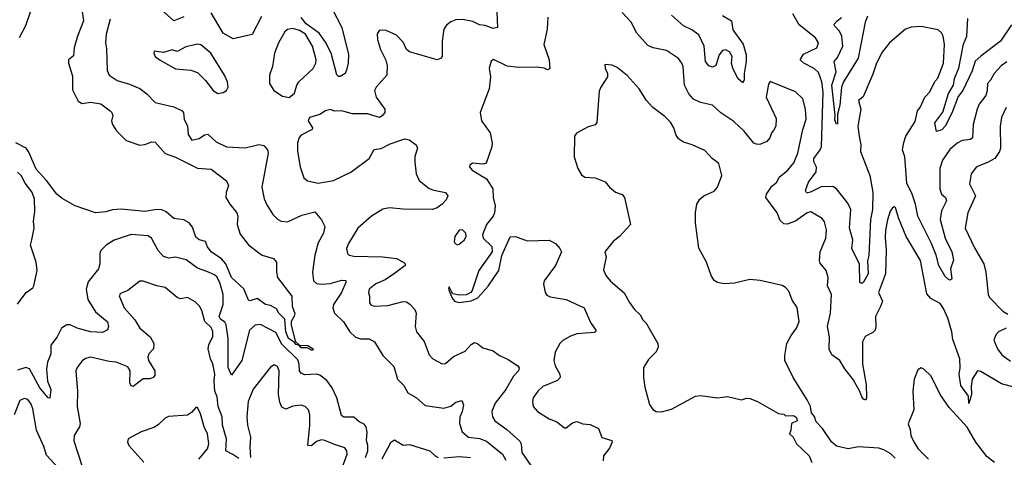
# Model space of a CAD drawing. Extents: x 1839239 to 1929705, y 762242 to 910352.
# Tile 407 of 429: x 1889368 to 1895163, y 889676 to 892251. Entities that reach past the tile are written whole.
import ezdxf

# ---------------------------------------------------------------- set-up
doc = ezdxf.new("R2010")
doc.units = 0

msp = doc.modelspace()

# ---------------------------------------------------------------- linework, layer by layer
at = {"layer": '0CON10XD'}
for points in [[(1889357.1, 892695), (1889369.4, 892605), (1889397.7, 892492.3), (1889408.8, 892465), (1889429.4, 892295), (1889402.5, 892215), (1889365.5, 892144.5)], [(1889732.7, 892325), (1889744.5, 892245), (1889707.7, 892155), (1889688.9, 892085), (1889685, 892037.5), (1889656.2, 892015), (1889654.4, 891995), (1889678.9, 891918.9), (1889678.3, 891838.3), (1889711.4, 891771.4), (1889735, 891758.1), (1889785, 891766.4), (1889845, 891755.9), (1889901.1, 891715), (1889911.1, 891705), (1889916.5, 891686.5), (1889907.5, 891655), (1889914.2, 891635), (1889938, 891598), (1889995, 891540.8), (1890075, 891511.9), (1890105, 891515.7), (1890145, 891533.1), (1890165, 891530.8), (1890223.6, 891463.6), (1890285, 891441.8), (1890415, 891376.9), (1890495, 891370.8), (1890585, 891303.1), (1890596.9, 891275), (1890582.5, 891235), (1890582.2, 891205), (1890604.2, 891165), (1890646.9, 891115), (1890651.9, 891095), (1890648.1, 891045), (1890665, 890990), (1890715, 890925.8), (1890775, 890878.8), (1890795, 890866.2), (1890862.5, 890845), (1890880, 890825), (1890879.4, 890765), (1890885.6, 890735), (1890969.2, 890625), (1890972, 890565), (1890987, 890523), (1890983.8, 890506.2), (1890966.2, 890475), (1890965.8, 890455), (1890990.3, 890360.3), (1891015, 890336.2), (1891065, 890333.8), (1891095.6, 890314.4), (1891093.3, 890306.7), (1891085, 890306), (1891060.9, 890320.9), (1891025, 890321.1), (1891014.2, 890334.2), (1890995, 890339.2), (1890983.8, 890353.8), (1890950.9, 890375), (1890934.3, 890415), (1890928.8, 890488.8), (1890893.8, 890525), (1890879.5, 890549.5), (1890845, 890568.8), (1890815, 890576), (1890765, 890610.6), (1890725, 890597.5), (1890715, 890600), (1890687.3, 890667.3), (1890615, 890733.8), (1890581.8, 890815), (1890555, 890843.3), (1890495, 890885.5), (1890472.7, 890915), (1890462, 890945), (1890425, 890955.7), (1890405, 890970.8), (1890385, 891030), (1890366.2, 891056.2), (1890335, 891072.9), (1890275, 891080.6), (1890229.8, 891119.7), (1890205, 891131.5), (1890175, 891134), (1890105, 891122.8), (1889964.8, 891135.2), (1889915, 891132.9), (1889875, 891120.6), (1889815, 891114.5), (1889695, 891155.1), (1889618.5, 891198.5), (1889585.9, 891225), (1889526.2, 891305), (1889465, 891370.9), (1889422.4, 891472.4), (1889405.4, 891495.4), (1889345, 891526.9)], [(1890335, 892267.5), (1890275, 892244.4), (1890145, 892360.9)], [(1892174.2, 892345), (1892180, 892205), (1892155, 892200), (1892107.4, 892217.4), (1892075, 892220), (1892035, 892241.2), (1891975, 892252.7), (1891935, 892250), (1891905, 892238.1), (1891880.2, 892219.8), (1891864.5, 892195.5), (1891854.1, 892124.1), (1891854, 892035), (1891845, 892022), (1891825, 892015.8), (1891662.3, 892062.3), (1891645.3, 892075.3), (1891625, 892118.9), (1891585, 892160.8), (1891525, 892187.1), (1891485, 892188.8), (1891472.3, 892167.7), (1891474.3, 892135), (1891491.9, 892075), (1891523.7, 892013.7), (1891531.2, 891981.2), (1891529.1, 891925), (1891465.6, 891855), (1891456.7, 891835), (1891465.6, 891795), (1891517.1, 891725), (1891517.8, 891705), (1891501.1, 891685), (1891485, 891676.2), (1891415, 891696.6), (1891325, 891696.4), (1891265, 891713.8), (1891223.6, 891713.6), (1891195, 891721.9), (1891168.8, 891715), (1891135, 891692.9), (1891074.2, 891675.8), (1891066.2, 891655), (1891091.2, 891615), (1891088.8, 891605), (1891025, 891571.2), (1891013, 891557), (1891003, 891527), (1891003.3, 891476.7), (1891018.9, 891385), (1891041.1, 891321.1), (1891062.4, 891302.4), (1891125, 891290), (1891215, 891305.4), (1891316.4, 891353.6), (1891424.4, 891435), (1891455, 891487.5), (1891495, 891492.2), (1891548.5, 891521.5), (1891635, 891550.8), (1891660, 891545), (1891702.5, 891515), (1891708.8, 891495), (1891694.5, 891445.5), (1891693.6, 891413.6), (1891701.5, 891345), (1891718.9, 891305), (1891778.1, 891258.1), (1891805, 891247.1), (1891874.3, 891234.3), (1891888.8, 891215), (1891878.7, 891191.3), (1891855, 891166.2), (1891825.6, 891144.4), (1891797.5, 891135), (1891625, 891136.6), (1891545, 891143.3), (1891505, 891135.7), (1891438.9, 891095), (1891358.5, 891025), (1891302.5, 890935), (1891292.5, 890905), (1891296.7, 890875), (1891307.5, 890865), (1891335, 890858.9), (1891505, 890856.2), (1891586.5, 890846.5), (1891626.2, 890825), (1891636, 890815), (1891636.2, 890805), (1891575, 890756.7), (1891519.1, 890720.9), (1891465, 890696.5), (1891425.6, 890665), (1891421.4, 890645), (1891427.5, 890625), (1891426.7, 890585), (1891435, 890573.8), (1891455, 890566), (1891535, 890569.4), (1891625, 890592.7), (1891645, 890590), (1891665, 890577.1), (1891694.3, 890545), (1891702.2, 890525), (1891696.7, 890445), (1891703.1, 890415), (1891747.8, 890357.8), (1891778.7, 890278.7), (1891798.8, 890255), (1891855, 890226.2), (1891875, 890228.8), (1891921.3, 890268.7), (1891989.1, 890300.9), (1892025, 890340.6), (1892045, 890351.9), (1892065, 890344.4), (1892095, 890321.1), (1892155, 890302.6), (1892192.9, 890275), (1892242.4, 890252.4), (1892300, 890215), (1892307, 890203), (1892304.7, 890185.3), (1892275, 890153.1), (1892228.8, 890075), (1892166.4, 889995), (1892147.9, 889945)], [(1891207.2, 892315), (1891263.7, 892205), (1891303.7, 892046.3), (1891301.9, 891995), (1891292.5, 891955), (1891283.3, 891935), (1891255, 891916.2), (1891245, 891916.7), (1891235, 891927.5), (1891201, 892055), (1891168.1, 892118.1), (1891131, 892171), (1891055, 892227.2), (1891025, 892264.5)], [(1889900.5, 892255), (1889877.3, 892165), (1889872.5, 892115), (1889878.9, 892078.9), (1889883, 891953), (1889894.5, 891925), (1889942.6, 891892.6), (1890015, 891872.2), (1890075.4, 891845.4), (1890115.8, 891815), (1890165, 891762.9), (1890275, 891738), (1890325, 891715.6), (1890332.3, 891702.3), (1890336.2, 891665), (1890356.2, 891625), (1890359.5, 891575), (1890382.1, 891542.1), (1890425, 891551.5), (1890455, 891573.6), (1890475, 891577.8), (1890525, 891533.2), (1890585, 891503.6), (1890695, 891496.5), (1890775, 891517.1), (1890805, 891511.4), (1890825.9, 891485.9), (1890831.3, 891465), (1890793.5, 891265), (1890807.4, 891197.4), (1890822.4, 891162.4), (1890857.1, 891105), (1890885, 891077.5), (1890906.4, 891066.4), (1890945, 891062.2), (1891029.1, 891100.9), (1891105, 891121.3), (1891145, 891074.1), (1891163.8, 891035), (1891156.2, 890995), (1891125, 890937.5), (1891105.5, 890865.5), (1891091.5, 890765), (1891097.1, 890715), (1891115, 890698.6), (1891145.5, 890695.5), (1891195, 890698.8), (1891265, 890718.2), (1891287, 890717), (1891288.5, 890705), (1891262.7, 890645), (1891215.4, 890575), (1891212.1, 890555), (1891220.5, 890525), (1891274.1, 890474.1), (1891312.1, 890415), (1891345, 890383.6), (1891374, 890374), (1891425, 890373.6), (1891456, 890355), (1891504.5, 890275), (1891569.8, 890209.8), (1891591.2, 890135), (1891629.1, 890099.1), (1891653.5, 890055), (1891703.5, 890025), (1891755, 889980.7), (1891865, 889964.6), (1891905, 889976), (1891935, 889999.6), (1891969.7, 890009.7), (1891980, 889985), (1891972.9, 889945), (1891958.6, 889911.4), (1891956.2, 889875), (1891971.8, 889825), (1892010, 889795), (1892075, 889787.4), (1892115, 889771.6), (1892209.5, 889695), (1892229.5, 889659.5)], [(1890791.1, 892268.9), (1890735.6, 892164.4), (1890625, 892138.9), (1890565, 892172.2), (1890495, 892292.2)], [(1892477.1, 892265), (1892472, 892195), (1892452.5, 892105), (1892484.2, 892015), (1892488.8, 891961.2), (1892475, 891956.7), (1892455.7, 891965.7), (1892411.7, 891971.7), (1892305, 891969.6), (1892237.4, 891977.4), (1892156.2, 892016.2), (1892142.3, 892007.7), (1892130.6, 891965), (1892138.6, 891915), (1892131.4, 891845), (1892078.1, 891705), (1892086.9, 891655), (1892138.1, 891585), (1892148.6, 891525), (1892146.8, 891503.2), (1892113.9, 891406.1), (1892095, 891400.8), (1892033.1, 891406.9), (1892016.7, 891395), (1892016.2, 891385), (1892032, 891365), (1892115.4, 891315.4), (1892152.9, 891255), (1892154, 891205), (1892166.2, 891155), (1892162, 891115), (1892155.5, 891094.5), (1892115, 891046), (1892091.4, 890985), (1892095.8, 890965), (1892146.7, 890916.7), (1892149.1, 890885), (1892070.6, 890775), (1892032.2, 890657.8), (1892023.8, 890646.2), (1891995, 890632.1), (1891955, 890629.6), (1891918, 890638), (1891908.8, 890651.2), (1891895, 890680), (1891891.2, 890665), (1891912.7, 890612.7), (1891927.5, 890595), (1891955, 890586.2), (1892025, 890597.5), (1892063.8, 890615), (1892125, 890684), (1892188.1, 890775), (1892206.2, 890863.8), (1892255.8, 890974.2), (1892285.6, 890975.6), (1892355, 890950), (1892485, 890954.3), (1892521.9, 890935), (1892548.2, 890905), (1892556.4, 890885), (1892522.2, 890805), (1892455.6, 890715), (1892451.5, 890695), (1892461.1, 890645), (1892470.9, 890630.9), (1892490.3, 890620.3), (1892585, 890604.6), (1892691.4, 890555), (1892728.5, 890468.5), (1892758.6, 890425), (1892758, 890415), (1892750, 890410), (1892696.6, 890406.6), (1892646.7, 890403.3), (1892610.3, 890389.7), (1892565, 890364.2), (1892547.5, 890345), (1892519.5, 890295), (1892512.2, 890245), (1892519.4, 890215), (1892546.9, 890165), (1892548.6, 890145), (1892532.9, 890127.1), (1892448.1, 890091.9), (1892416.9, 890065), (1892390.6, 890025), (1892385.6, 890005), (1892390.6, 889975), (1892416.2, 889946.2), (1892485, 889902.9), (1892530, 889885), (1892575, 889848.8), (1892585, 889850), (1892621.7, 889878.3), (1892647, 889887), (1892683.6, 889873.6), (1892725, 889869.4), (1892774.6, 889844.6), (1892795, 889793.5), (1892853.8, 889775), (1892856, 889765), (1892839.8, 889730.2), (1892804.3, 889685), (1892801.4, 889655)], [(1894115.9, 891015), (1894105, 891061.2), (1894092.2, 891082.2), (1894025, 891119.6), (1894002.2, 891115), (1893935, 891064.7), (1893885, 891048.1), (1893865, 891050), (1893845, 891069.2), (1893827.3, 891115), (1893759.6, 891205), (1893763.5, 891225), (1893795, 891270.6), (1893824.8, 891295.2), (1893838.2, 891325), (1893889.6, 891365), (1893925, 891409.2), (1893948.9, 891465), (1893976.7, 891605), (1893996.9, 891665), (1893992.5, 891725), (1893976.9, 891785), (1893935, 891825.7), (1893785, 891886.7), (1893775, 891872.5), (1893761.8, 891795), (1893820.2, 891670.2), (1893818.8, 891625), (1893805, 891600), (1893792.7, 891585), (1893783.1, 891555), (1893765.8, 891535), (1893725, 891516), (1893705, 891518), (1893690, 891525), (1893631.5, 891595), (1893571.1, 891651.1), (1893495, 891703.3), (1893445, 891748.1), (1893375, 891763.6), (1893335, 891782.5), (1893306.2, 891815), (1893280.4, 891865), (1893272.5, 891975), (1893265.5, 891995), (1893245, 892021.9), (1893175, 892068.9), (1893097.5, 892085), (1893065, 892099.2), (1893000.9, 892170.9), (1892967.3, 892237.3), (1892915, 892293.5)], [(1893504.5, 892275), (1893558.2, 892245), (1893565, 892191.9), (1893627.2, 892107.2), (1893643.4, 892045), (1893644.7, 892005.3), (1893632.8, 891935), (1893632.7, 891897.3), (1893625, 891878.8), (1893595, 891904.4), (1893565.3, 891965.3), (1893558.2, 891995), (1893560.9, 892035), (1893545, 892061.1), (1893525, 892073.1), (1893505, 892069.4), (1893484.7, 892045), (1893465, 891981.5), (1893445, 891971.3), (1893425, 891979.7), (1893404.2, 892005), (1893396.9, 892095), (1893365, 892162.3), (1893325, 892191.2), (1893275.9, 892215.9), (1893205, 892277.5)], [(1895177.3, 892002.7), (1895145, 891979.1), (1895104.5, 891935), (1895082.9, 891895), (1895063.6, 891875), (1895063.2, 891835), (1895053.8, 891805), (1895015.9, 891754.1), (1895003.1, 891725), (1894979.3, 891635), (1894976.9, 891555), (1894964, 891546), (1894915, 891539.6), (1894885, 891525.4), (1894843.4, 891486.6), (1894798.8, 891425), (1894783.1, 891375), (1894784.7, 891254.7), (1894793.3, 891225), (1894816.5, 891205), (1894823.8, 891185), (1894793.2, 891126.8), (1894786.7, 891075), (1894814.7, 890964.7), (1894855, 890885.8), (1894864.4, 890835.6), (1894847.5, 890785), (1894854.2, 890725.8), (1894845, 890718.6), (1894835, 890721.8), (1894815, 890740.8), (1894778.2, 890805), (1894762.4, 890865), (1894734.3, 890935), (1894654.7, 891095), (1894641.3, 891165), (1894622, 891225), (1894588.9, 891288.9), (1894578, 891445), (1894564.7, 891485.3), (1894571.5, 891528.5), (1894583.4, 891565), (1894637.8, 891652.2), (1894651.8, 891715), (1894668.8, 891735), (1894696.4, 891795), (1894724.3, 891825.7), (1894755, 891888.1), (1894772.7, 891907.3), (1894804.6, 891995), (1894810.9, 892105), (1894804.4, 892154.4), (1894794.4, 892174.4), (1894775, 892190.6), (1894675, 892211.9), (1894615, 892206.5), (1894582, 892195), (1894487.8, 892115), (1894445, 892060), (1894411.6, 891995), (1894390, 891930), (1894332.1, 891797.9), (1894305.5, 891775), (1894318.4, 891725), (1894300.3, 891625), (1894308.9, 891565), (1894319.3, 891515), (1894317.6, 891475), (1894371.1, 891335), (1894389.2, 891235), (1894387.6, 891135), (1894376, 891075), (1894366.1, 890863.9), (1894358.2, 890831.8), (1894363, 890755), (1894335, 890707.1), (1894325, 890698), (1894312.9, 890705), (1894311.7, 890811.7), (1894265.5, 890905), (1894271.5, 890955), (1894253.1, 891025), (1894259.3, 891135), (1894242.3, 891172.3), (1894175.4, 891255.4), (1894155, 891268.6), (1894085, 891266.9), (1894027.5, 891237.5), (1894000.4, 891230.4), (1893994, 891246), (1894010.8, 891295), (1894056.2, 891355), (1894057.4, 891382.6), (1894042.1, 891415), (1894041.6, 891435), (1894080, 891485), (1894087.1, 891505), (1894096.7, 891825), (1894088.6, 891885), (1894070.3, 891940.3), (1894045, 891964.1), (1893982.9, 891995), (1893961.4, 892015), (1893982, 892048), (1894060, 892085), (1894070.6, 892115), (1894052.9, 892145), (1893955, 892220.4), (1893919.1, 892285)], [(1894357.4, 892272.6), (1894345, 892236.7), (1894302.9, 892025), (1894216.6, 891885), (1894206.1, 891855), (1894195, 891747.5), (1894181.4, 891695), (1894181.7, 891638.3), (1894175, 891636.7), (1894165, 891662.5), (1894167.1, 891687.1), (1894148, 891865), (1894174.3, 891945), (1894161.5, 892005), (1894181.3, 892028.7), (1894213.2, 892095), (1894206.9, 892155), (1894193.8, 892183.8), (1894164.5, 892215), (1894162.2, 892225), (1894179.5, 892245), (1894205, 892264.5)], [(1895205, 892221.5), (1895141.9, 892125), (1895025, 892035.9), (1894992.5, 892007.5), (1894975, 891951.1), (1894918.5, 891835), (1894890.9, 891799.1), (1894855, 891701.2), (1894815, 891624), (1894795, 891602.5), (1894765, 891592.5), (1894753.9, 891645), (1894802.5, 891707.5), (1894834.2, 891815.8), (1894864.3, 891865), (1894870.7, 891905), (1894895.8, 891965), (1894922.8, 892107.2), (1894942.7, 892155), (1894947.9, 892257.9)], [(1890955, 891794.2), (1890985, 891818.8), (1890999.4, 891865), (1891011.9, 891885), (1891095, 891964.2), (1891110.8, 891995), (1891113.9, 892015), (1891090.6, 892095), (1891049.8, 892165), (1891015, 892187), (1890975, 892198.8), (1890945, 892193.1), (1890929.4, 892180.6), (1890891.8, 892115), (1890868.8, 892055), (1890855.3, 891974.7), (1890838.9, 891925), (1890838.6, 891875), (1890864.6, 891834.6), (1890915, 891800.8), (1890955, 891794.2)], [(1890535, 891816.2), (1890565, 891822.5), (1890586.2, 891835), (1890595.7, 891855), (1890590.6, 891885), (1890573.3, 891925), (1890492.9, 892055), (1890435, 892102.9), (1890415, 892107.1), (1890345, 892090.6), (1890295, 892064.4), (1890265, 892073.3), (1890215, 892058.6), (1890160, 892065), (1890157.5, 892055), (1890166.2, 892035), (1890195, 892012), (1890285, 891961.9), (1890375, 891954.4), (1890415, 891940.6), (1890462.4, 891892.4), (1890506.7, 891835), (1890535, 891816.2)], [(1894146.4, 889766.4), (1894093.8, 889845), (1894056.7, 889885), (1894047, 889917), (1894028.3, 889938.3), (1894022.5, 889975), (1894002.5, 890015), (1893921.2, 890145), (1893872, 890245), (1893870.8, 890275), (1893884, 890345), (1893907.9, 890392.1), (1893940.8, 890435), (1893955.9, 890475.9), (1893945, 890557.5), (1893915, 890601.2), (1893894.4, 890654.4), (1893875.6, 890675.6), (1893855, 890686), (1893727, 890717), (1893665, 890721.9), (1893575, 890701.4), (1893515, 890697.5), (1893475, 890703.8), (1893456.1, 890716.1), (1893438.8, 890745), (1893411.2, 890825), (1893365.8, 890905.8), (1893345.9, 891055.9), (1893346, 891115), (1893354.2, 891165.8), (1893371.2, 891195), (1893395, 891214), (1893455, 891241.2), (1893476, 891265), (1893500.8, 891335), (1893483.8, 891405), (1893443.8, 891435), (1893400.9, 891480.9), (1893325.5, 891515.5), (1893275, 891530.8), (1893245, 891550), (1893230.6, 891575), (1893219.2, 891615), (1893198.3, 891648.3), (1893165, 891682), (1893094, 891735), (1893057.5, 891775), (1893014, 891844), (1892943.5, 891923.5), (1892885, 891970), (1892855, 891983.8), (1892811.7, 891988.3), (1892813.3, 891965), (1892828.8, 891935), (1892828, 891915), (1892788, 891855), (1892779.7, 891830.3), (1892764.4, 891645.6), (1892755, 891632.5), (1892715, 891620.8), (1892645.9, 891584.1), (1892633.3, 891565), (1892632, 891445), (1892653.3, 891375), (1892675, 891337.5), (1892695, 891323.8), (1892755, 891321.2), (1892815, 891296.2), (1892840, 891265), (1892875.9, 891235.9), (1892915, 891223.3), (1892928, 891205), (1892963.8, 891045), (1892898.8, 890975), (1892861.2, 890945), (1892812.5, 890885), (1892820, 890855), (1892805, 890780), (1892818.1, 890745), (1892845, 890713.3), (1892925, 890643.8), (1892956.6, 890586.6), (1892987.5, 890545), (1893020, 890515), (1893035.9, 890485.9), (1893056, 890465), (1893123.8, 890345), (1893126.2, 890325), (1893114.1, 890295.9), (1893068.5, 890251.5), (1893040.6, 890205), (1893039.1, 890145), (1893048.3, 890088.3), (1893075, 889986.2), (1893095, 889956.7), (1893115, 889946.2), (1893145, 889944.2), (1893205, 889959.4), (1893345, 890036), (1893375, 890040), (1893475, 890026.7), (1893535, 890034), (1893616.1, 890013.9), (1893645, 890023.3), (1893665, 890022.5), (1893710, 890005), (1893835, 889933.3), (1893865, 889930), (1893875, 889920), (1893921.7, 889921.7), (1893939.3, 889909.3), (1893945, 889890), (1893910, 889875), (1893907.5, 889835), (1893900, 889815), (1893920, 889795), (1893940, 889755), (1894014.4, 889684.4), (1894030.8, 889645)], [(1895174.4, 891735), (1895147.3, 891675), (1895138.5, 891625), (1895141.5, 891495), (1895135.4, 891474.6), (1895108.6, 891435), (1895065, 891410.6), (1894998.8, 891385), (1894968.9, 891345), (1894959.4, 891285), (1894992.9, 891215), (1894949.5, 891115), (1894932.2, 891025), (1894988.1, 890908.1), (1895042.7, 890815), (1895054.6, 890764.6), (1895067.5, 890635), (1895076.7, 890616.7), (1895155, 890536), (1895185, 890518.6)], [(1889355, 890577.7), (1889406.2, 890645), (1889445, 890673.3), (1889451.8, 890685), (1889471.2, 890775), (1889464.2, 890824.2), (1889432.2, 890925), (1889438.7, 890955), (1889454.1, 891025), (1889449.3, 891065), (1889457.8, 891122.2), (1889455, 891196.7), (1889438.7, 891238.7), (1889400.1, 891290.1), (1889376.9, 891335), (1889355, 891353.8)], [(1895320.7, 890060.7), (1895147.5, 890107.5), (1895025, 890181.4), (1895005, 890185.7), (1894973.3, 890135), (1894967.5, 890095), (1894969.4, 890045), (1894955, 889992), (1894953.1, 890035), (1894907.6, 890097.6), (1894897.3, 890165), (1894903, 890203), (1894902.4, 890255), (1894859.5, 890369.5), (1894853.7, 890415), (1894830.3, 890495), (1894805, 890552), (1894785, 890580.8), (1894730.9, 890610.9), (1894707.7, 890637.7), (1894670.9, 890835), (1894585.3, 890975.3), (1894540, 891085), (1894522.5, 891145), (1894515, 891150), (1894505, 891143.8), (1894491.9, 891125), (1894475, 891073.3), (1894465, 891012.5), (1894461.5, 890968.5), (1894468.2, 890895), (1894463.2, 890755), (1894423.6, 890645), (1894447.3, 890595), (1894435, 890564), (1894405.6, 890505), (1894407.8, 890445), (1894402.9, 890425), (1894389.2, 890410.8), (1894345, 890386.9), (1894329.6, 890355), (1894328.2, 890225), (1894349.5, 890105), (1894352, 890025), (1894347.5, 890012.5), (1894335, 890018), (1894325, 890032), (1894313.8, 890063.8), (1894273.9, 890133.9), (1894225, 890195.8), (1894195.4, 890245.4), (1894148.2, 890278.2), (1894133.1, 890313.1), (1894135.4, 890385.4), (1894122.1, 890445), (1894140.4, 890525), (1894146.9, 890635), (1894123.1, 890685), (1894126.7, 890735), (1894114.6, 890775), (1894079.3, 890819.3), (1894074.7, 890835), (1894078.8, 890885), (1894112.5, 890965), (1894115.9, 891015)], [(1891403.4, 889675), (1891416.3, 889715), (1891417.4, 889745), (1891410.3, 889775), (1891413.9, 889823.9), (1891407.2, 889855), (1891395, 889870.4), (1891366.9, 889885), (1891335, 889912.7), (1891275, 889912.7), (1891261.2, 889921.2), (1891233.9, 890025), (1891207.5, 890085), (1891175, 890128.5), (1891135, 890160), (1891115, 890164.5), (1891045, 890160.7), (1891025, 890171.6), (1891015.9, 890185), (1891013.3, 890225), (1891005, 890249.1), (1890911.2, 890341.2), (1890875, 890409.7), (1890785, 890456.6), (1890755, 890453.2), (1890720.9, 890425), (1890675, 890245.6), (1890615, 890158.8), (1890595.8, 890205), (1890594.8, 890375), (1890582.6, 890455), (1890575, 890471.2), (1890549.1, 890489.1), (1890543.1, 890505), (1890565.9, 890575), (1890565.3, 890635), (1890545.7, 890705), (1890527.5, 890737.5), (1890515, 890749.4), (1890469.5, 890769.5), (1890415, 890788.5), (1890347.9, 890837.9), (1890285, 890854.4), (1890245, 890848.5), (1890215, 890857.5), (1890182.9, 890892.9), (1890144.4, 890965), (1890125, 890979.6), (1890025, 890987.8), (1889925, 890953.6), (1889878, 890925), (1889846.3, 890893.7), (1889839.5, 890875), (1889838.8, 890815), (1889832.1, 890785), (1889770.8, 890709.2), (1889758.5, 890665), (1889768.2, 890605), (1889815, 890531.9), (1889885, 890473.3), (1889891.5, 890445), (1889885, 890425.4), (1889855, 890411.1), (1889785, 890414.7), (1889706.2, 890436.2), (1889665, 890454.6), (1889644.6, 890455.4), (1889613.9, 890436.1), (1889587.9, 890385), (1889551.2, 890335), (1889550.8, 890285), (1889531.5, 890235), (1889526.5, 890195), (1889531.5, 890125), (1889550.6, 890075), (1889545, 890023.3), (1889535, 890026.7), (1889485.8, 890085), (1889425, 890196.4), (1889405, 890203.8), (1889355, 890189.1)], [(1891945, 890926.7), (1891955, 890930), (1891985, 890953.3), (1891995.8, 890975), (1891994.5, 890995), (1891975, 891014.3), (1891955, 891012), (1891929.2, 890975), (1891926.1, 890946.1), (1891931.2, 890935), (1891945, 890926.7)], [(1890658.4, 889668.4), (1890623.2, 889693.2), (1890582.2, 889715), (1890586.2, 889785), (1890562, 889865), (1890559.7, 889915), (1890536.5, 889975), (1890531, 890031), (1890516.5, 890065), (1890512.2, 890125), (1890517.1, 890165), (1890505.2, 890225.2), (1890490.6, 890255), (1890476.5, 890315), (1890480.8, 890339.2), (1890503.9, 890385), (1890505, 890416.2), (1890495, 890439.1), (1890458, 890475), (1890439.5, 890539.5), (1890426, 890565), (1890400.3, 890590.3), (1890355.8, 890615.8), (1890315, 890608.6), (1890295, 890616.7), (1890225, 890675.6), (1890175, 890685.6), (1890095, 890712.5), (1890075, 890712), (1890005, 890657.1), (1889960.6, 890639.4), (1889954.3, 890625.7), (1889982.2, 890555), (1890045.9, 890485.9), (1890075, 890436.5), (1890135.4, 890385), (1890157.7, 890345), (1890156.5, 890315), (1890128.5, 890285), (1890121.3, 890265), (1890125.4, 890245), (1890164.4, 890185), (1890162.5, 890157.5), (1890153.8, 890146.2), (1890135, 890138.5), (1890095, 890138.2), (1890035, 890092), (1890025, 890096), (1890017.3, 890115), (1890018.7, 890185), (1890005, 890208.2), (1889935, 890236.4), (1889895, 890239.6), (1889785, 890264.5), (1889755, 890257.5), (1889735, 890244.2), (1889705.6, 890205), (1889698.1, 890185), (1889708.8, 890065), (1889706.2, 889975), (1889723.3, 889875), (1889719.5, 889855), (1889688.9, 889805), (1889687, 889773), (1889735, 889622)], [(1895174.6, 890435.4), (1895130, 890415), (1895112.7, 890397.3), (1895101.2, 890365), (1895124.3, 890315), (1895149.5, 890279.5), (1895200.8, 890240.8)], [(1891265.6, 889615), (1891295.6, 889695), (1891292.9, 889715), (1891281.3, 889731.3), (1891221.3, 889751.3), (1891165, 889775.7), (1891145, 889778.1), (1891115, 889769.1), (1891085, 889742.7), (1891064.6, 889745), (1891076, 889866), (1891076.5, 889925), (1891068.1, 889955), (1891048.8, 889975), (1891025, 889981.9), (1890975, 889977.5), (1890935, 889960), (1890911.9, 889971.9), (1890899.5, 889999.5), (1890892.3, 890045), (1890895.5, 890185.5), (1890885, 890210), (1890865, 890220), (1890845, 890206.7), (1890742.8, 890077.2), (1890712.2, 890005), (1890705.5, 889915), (1890708.5, 889865), (1890725.9, 889795), (1890721.8, 889735), (1890727.1, 889675)], [(1895105, 889646.2), (1895061, 889681), (1894995.3, 889765.3), (1894945, 889853.3), (1894839.1, 889969.1), (1894786.7, 890045), (1894733, 890153), (1894690, 890195), (1894675, 890202.5), (1894655, 890190), (1894632, 890135), (1894624.2, 890065), (1894631.2, 889955), (1894596.6, 889873.4), (1894609.7, 889839.7), (1894614.2, 889805), (1894633, 889763), (1894656.2, 889725), (1894716.7, 889665)], [(1889656.4, 889546.4), (1889525, 889689.5), (1889509.8, 889739.8), (1889466.6, 889835), (1889445, 889962), (1889435, 889988.6), (1889415, 890016.7), (1889395, 890022.9), (1889368.9, 890011.1), (1889335.6, 889925)], [(1890431.9, 889931.9), (1890415, 889970), (1890405, 889970), (1890379.5, 889940.5), (1890355, 889923.8), (1890244.3, 889915.7), (1890225, 889906.7), (1890183.4, 889866.6), (1890158.5, 889851.5), (1890083.4, 889826.6), (1890006.2, 889785), (1890002.5, 889765), (1890011.2, 889745), (1890098, 889648)], [(1892147.9, 889945), (1892150.5, 889915), (1892165, 889890), (1892235, 889839.4), (1892311.6, 889771.6), (1892319.1, 889755), (1892324, 889705), (1892377.4, 889627.4)], [(1890422.9, 889665), (1890473.6, 889725), (1890481.8, 889755), (1890472.9, 889815), (1890454.4, 889855), (1890431.9, 889931.9)], [(1891833.7, 889673.7), (1891815, 889682.7), (1891785, 889712.4), (1891665, 889748.8), (1891625, 889746.2), (1891573.8, 889776.2), (1891549.7, 889760.3), (1891499.8, 889665)], [(1894521.4, 889671.4), (1894495, 889696.7), (1894455, 889720.5), (1894425, 889729.1), (1894305, 889737.5), (1894245, 889725.8), (1894175, 889740.8), (1894146.4, 889766.4)], [(1892022.3, 889672.3), (1891955, 889678.2), (1891865, 889670.5)]]:
    msp.add_lwpolyline(points, dxfattribs=at)

doc.saveas('drawing.dxf')
